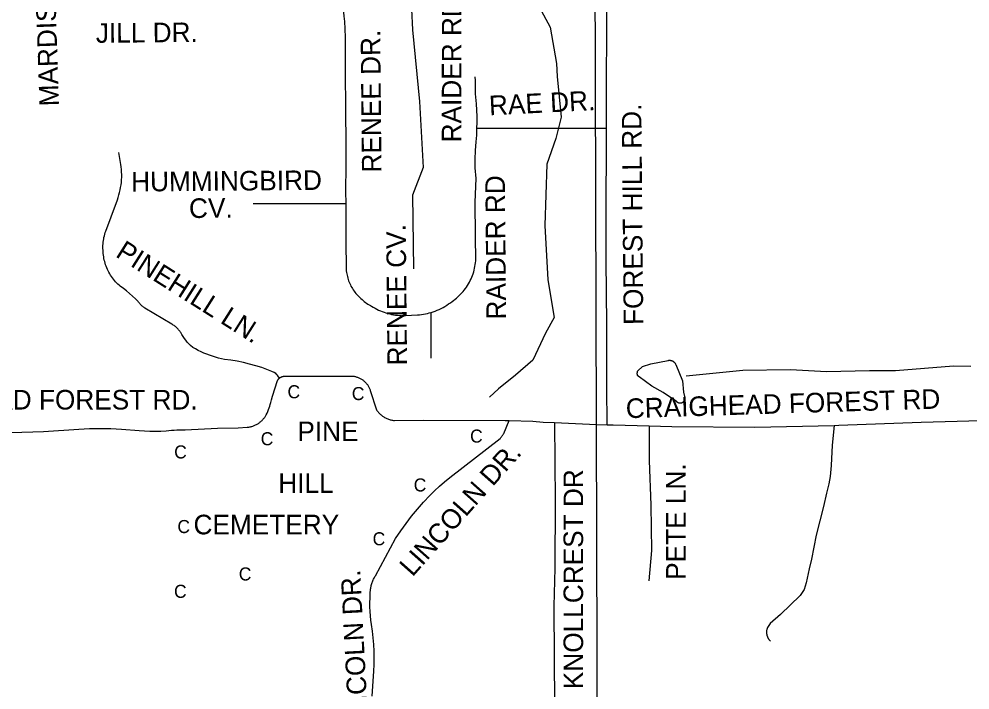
# Model space of a CAD drawing. Extents: x 1670563 to 1761545, y 515755 to 578944.
# Drawn here: x 1696673 to 1700311, y 529948 to 532515 of the extents above; entities that cross this region are included whole.
import ezdxf

# ---------------------------------------------------------------- set-up
doc = ezdxf.new("R2010")
doc.units = 0
for name, color, linetype in [('5_sectionlines', 7, 'Continuous'), ('CEMETERY', 7, 'Continuous'), ('Cross', 7, 'Continuous'), ('SHP_LINE', 7, 'Continuous'), ('STREETCL', 7, 'Continuous'), ('STRNAMES', 7, 'Continuous')]:
    doc.layers.add(name, color=color, linetype=linetype)

msp = doc.modelspace()

# ---------------------------------------------------------------- linework, layer by layer
at = {"layer": '5_sectionlines'}
msp.add_lwpolyline([(1698933.7, 538868.1), (1698873.3, 533608.2), (1698889.2, 528322.1), (1698871.1, 523008), (1698848.1, 517668.9)], dxfattribs=at)
at = {"layer": 'SHP_LINE'}
for points in [[(1698283, 532991), (1698227, 532790), (1698171, 532634), (1698178, 532474), (1698206, 532200), (1698220, 531947), (1698178, 531842), (1698182, 531560)], [(1698283, 532991), (1698422, 532866), (1698550, 532723), (1698647, 532594), (1698705, 532484), (1698730, 532345), (1698732, 532296), (1698748, 532140), (1698727, 532058), (1698692, 531960), (1698685, 531725), (1698697, 531517), (1698721, 531373), (1698688, 531313), (1698639, 531210), (1698573, 531153), (1698507, 531100), (1698473, 531068)], [(1699046, 531146), (1699045, 531147), (1699045, 531147), (1699045, 531147), (1699044, 531148), (1699044, 531148), (1699043, 531148), (1699043, 531149), (1699042, 531149), (1699042, 531149), (1699042, 531150), (1699041, 531150), (1699041, 531151), (1699041, 531151), (1699041, 531152), (1699040, 531152), (1699040, 531153), (1699040, 531153), (1699040, 531154), (1699039, 531154), (1699039, 531155), (1699039, 531155), (1699039, 531156), (1699039, 531156), (1699039, 531157), (1699038, 531157), (1699038, 531158), (1699038, 531158), (1699038, 531159), (1699038, 531160), (1699038, 531160), (1699038, 531161), (1699038, 531161), (1699038, 531162), (1699038, 531162), (1699039, 531163), (1699039, 531163), (1699039, 531164), (1699039, 531164), (1699039, 531165), (1699039, 531165), (1699039, 531166), (1699040, 531166), (1699040, 531167), (1699040, 531167), (1699040, 531168), (1699041, 531168), (1699041, 531169), (1699058, 531186), (1699090, 531196), (1699157, 531209), (1699158, 531209), (1699158, 531210), (1699159, 531210), (1699160, 531210), (1699161, 531210), (1699162, 531210), (1699163, 531210), (1699164, 531210), (1699165, 531210), (1699166, 531210), (1699166, 531209), (1699167, 531209), (1699168, 531209), (1699169, 531209), (1699170, 531209), (1699171, 531208), (1699171, 531208), (1699172, 531208), (1699173, 531207), (1699174, 531207), (1699175, 531206), (1699175, 531206), (1699176, 531205), (1699177, 531205), (1699178, 531204), (1699178, 531204), (1699179, 531203), (1699180, 531203), (1699180, 531202), (1699181, 531201), (1699181, 531201), (1699182, 531200), (1699183, 531199), (1699183, 531199), (1699184, 531198), (1699184, 531197), (1699184, 531196), (1699185, 531196), (1699185, 531195), (1699186, 531194), (1699186, 531193), (1699211, 531131), (1699216, 531088), (1699220, 531066), (1699220, 531066), (1699220, 531065), (1699220, 531064), (1699220, 531064), (1699220, 531063), (1699220, 531063), (1699220, 531062), (1699220, 531061), (1699220, 531061), (1699220, 531060), (1699220, 531059), (1699220, 531059), (1699219, 531058), (1699219, 531058), (1699219, 531057), (1699219, 531057), (1699219, 531056), (1699218, 531055), (1699218, 531055), (1699218, 531054), (1699218, 531054), (1699217, 531053), (1699217, 531053), (1699216, 531052), (1699216, 531052), (1699216, 531051), (1699215, 531051), (1699215, 531050), (1699214, 531050), (1699214, 531050), (1699213, 531049), (1699213, 531049), (1699212, 531048), (1699212, 531048), (1699211, 531048), (1699211, 531047), (1699210, 531047), (1699210, 531047), (1699209, 531047), (1699209, 531046), (1699208, 531046), (1699207, 531046), (1699207, 531046), (1699206, 531046), (1699206, 531046), (1699205, 531046), (1699204, 531045), (1699204, 531045), (1699203, 531045), (1699203, 531045), (1699202, 531045), (1699201, 531045), (1699201, 531045), (1699200, 531045), (1699200, 531046), (1699199, 531046), (1699198, 531046), (1699198, 531046), (1699197, 531046), (1699197, 531046), (1699196, 531047), (1699195, 531047), (1699195, 531047), (1699194, 531047), (1699194, 531048), (1699193, 531048), (1699193, 531048), (1699192, 531049), (1699192, 531049), (1699191, 531049), (1699191, 531050), (1699190, 531050), (1699190, 531051), (1699189, 531051), (1699189, 531052), (1699189, 531052), (1699188, 531052), (1699138, 531086), (1699094, 531111), (1699046, 531146)], [(1699225, 531150), (1699443, 531172), (1699625, 531174), (1699763, 531167), (1699927, 531170), (1700027, 531171), (1700248, 531189), (1700315, 531187)]]:
    msp.add_lwpolyline(points, dxfattribs=at)
at = {"layer": 'STREETCL'}
for points in [[(1697914.8, 532562.7), (1697914.8, 532550.9), (1697915.1, 532539.1), (1697915.9, 532527.2), (1697917, 532515.5), (1697918.3, 532507.3), (1697920.2, 532476.8), (1697921.3, 532446.3), (1697921.6, 532415.8), (1697921.6, 532312.3), (1697922, 532172.3), (1697923.3, 532032.4), (1697924.1, 531954.2), (1697922.9, 531857.3), (1697923.1, 531808.2)], [(1698920.5, 532097.2), (1698920.7, 532241), (1698921.6, 532500.8), (1698921.7, 532551.7)], [(1698425.3, 532097.2), (1698425.8, 532120), (1698425.6, 532142.9), (1698424.7, 532166.8), (1698423.1, 532190.8), (1698419.8, 532229.7), (1698419.3, 532279.8), (1698418.9, 532293.9)], [(1698250.2, 531392.9), (1698258, 531395.4), (1698265.8, 531398.2), (1698273.5, 531401.3), (1698281, 531404.6), (1698288.4, 531408.2), (1698295.7, 531412), (1698302.9, 531416.1), (1698309.9, 531420.5), (1698316.8, 531425.1), (1698323.4, 531429.9), (1698330, 531434.9), (1698335.8, 531439), (1698341.5, 531443.3), (1698347.1, 531447.8), (1698352.5, 531452.5), (1698357.7, 531457.3), (1698362.7, 531462.4), (1698367.6, 531467.6), (1698372.3, 531472.9), (1698376.8, 531478.5), (1698381.1, 531484.2), (1698385.3, 531490), (1698389.2, 531496), (1698392.9, 531502.1), (1698396.4, 531508.3), (1698399.6, 531514.6), (1698402.7, 531521.1), (1698405.5, 531527.6), (1698408.1, 531534.3), (1698410.5, 531541), (1698412.7, 531547.8), (1698414.6, 531554.7), (1698416.2, 531561.6), (1698417.7, 531568.6), (1698418.8, 531575.6), (1698419.8, 531582.7), (1698420.5, 531589.8), (1698419.2, 531685.4), (1698418.8, 531814.8), (1698422.7, 531904.9), (1698418.1, 531946.1), (1698418.4, 531979.5), (1698419.8, 532012.8), (1698422.2, 532046), (1698424.2, 532071.6), (1698425.3, 532097.2)], [(1698425.3, 532097.2), (1698920.5, 532097.2)], [(1698923.1, 530963.1), (1698922.6, 531107.7), (1698921.7, 531346.4), (1698919.8, 531592.2), (1698919.8, 531814.9), (1698920.3, 532015.1), (1698920.5, 532097.2)], [(1697014.3, 531551.9), (1697011.6, 531557.6), (1697009, 531563.4), (1697006.7, 531569.2), (1697004.6, 531575.2), (1697002.7, 531581.2), (1697001, 531587.2), (1696999.5, 531593.3), (1696998.2, 531599.5), (1696997.1, 531605.7), (1696996.3, 531612), (1696995.6, 531618.2), (1696995.2, 531624.5), (1696994.7, 531630.7), (1696994.4, 531636.9), (1696994.3, 531643.1), (1696994.5, 531649.3), (1696994.8, 531655.5), (1696995.4, 531661.6), (1696996.1, 531667.8), (1696997.1, 531673.9), (1696998.3, 531680), (1696999.7, 531686), (1697001.3, 531692), (1697003.1, 531698), (1697005.1, 531703.8), (1697025.6, 531759.1), (1697049.4, 531823.4), (1697052.6, 531832.8), (1697055.4, 531842.2), (1697057.9, 531851.7), (1697060.1, 531861.3), (1697062, 531871), (1697063.5, 531880.7), (1697064.7, 531890.5), (1697065.5, 531900.3), (1697066, 531910.2), (1697066.1, 531920), (1697065.9, 531929.9), (1697065.4, 531939.7), (1697064.5, 531949.5), (1697063.3, 531959.3), (1697054.5, 532004.8)], [(1697923.1, 531808.2), (1697568.7, 531808.2)], [(1697923.1, 531808.2), (1697923.7, 531661.8), (1697924.6, 531562.9), (1697924.9, 531557.3), (1697925.4, 531551.8), (1697926.1, 531546.2), (1697927, 531540.7), (1697928.1, 531535.3), (1697929.4, 531529.9), (1697930.8, 531524.5), (1697932.5, 531519.1), (1697934.3, 531513.9), (1697936.3, 531508.7), (1697938.5, 531503.6), (1697940.8, 531498.5), (1697943.3, 531493.5), (1697946, 531488.7), (1697948.9, 531483.9), (1697951.9, 531479.2), (1697955.1, 531474.6), (1697958.4, 531470.2), (1697961.9, 531465.8), (1697965.5, 531461.6), (1697969.3, 531457.5), (1697973.2, 531453.5), (1697977.3, 531449.7), (1697981.4, 531446), (1697985.5, 531442.2), (1697989.7, 531438.4), (1697994, 531434.8), (1697998.5, 531431.4), (1698003, 531428.1), (1698007.7, 531424.9), (1698012.4, 531421.9), (1698017.3, 531419.1), (1698022.2, 531416.5), (1698028.7, 531412.5), (1698035.2, 531408.7), (1698041.9, 531405.1), (1698048.7, 531401.8), (1698055.6, 531398.7), (1698062.6, 531395.9), (1698069.7, 531393.2), (1698076.9, 531390.8), (1698084.1, 531388.7), (1698091.4, 531386.8), (1698098.8, 531385.1), (1698106.3, 531383.7), (1698113.7, 531382.6), (1698121.2, 531381.7), (1698128.8, 531381), (1698136.3, 531380.6), (1698143.9, 531380.4), (1698151.5, 531380.6), (1698197.7, 531383.4), (1698205.3, 531384), (1698212.9, 531384.9), (1698220.5, 531386), (1698228, 531387.4), (1698235.4, 531389), (1698242.8, 531390.8), (1698250.2, 531392.9)], [(1697669.5, 531141.6), (1697663.1, 531150.8), (1697662.5, 531151.5), (1697662, 531152.3), (1697661.4, 531153.1), (1697660.8, 531153.8), (1697660.2, 531154.5), (1697659.5, 531155.2), (1697658.9, 531155.9), (1697658.2, 531156.5), (1697657.5, 531157.1), (1697656.7, 531157.7), (1697656, 531158.3), (1697655.2, 531158.9), (1697649, 531163.2), (1697640.9, 531167.3), (1697602.4, 531181.5), (1697579.1, 531188.7), (1697555.5, 531195.2), (1697531.7, 531200.8), (1697507.8, 531205.7), (1697483.7, 531209.9), (1697459.5, 531213.2), (1697447.9, 531215.6), (1697436.4, 531218.3), (1697424.9, 531221.4), (1697413.6, 531224.9), (1697402.4, 531228.7), (1697391.3, 531232.9), (1697380.4, 531237.5), (1697369.6, 531242.4), (1697358.9, 531247.7), (1697348.5, 531253.3), (1697338.2, 531259.2), (1697329.3, 531266.2), (1697322.4, 531272.2), (1697316.8, 531279.1), (1697311.5, 531286.2), (1697306.3, 531293.4), (1697301.4, 531300.8), (1697296.7, 531308.4), (1697292.3, 531316), (1697290.3, 531318.8), (1697288.3, 531321.5), (1697286.2, 531324.2), (1697283.9, 531326.8), (1697281.6, 531329.3), (1697279.3, 531331.7), (1697276.8, 531334), (1697274.3, 531336.2), (1697271.6, 531338.4), (1697268.9, 531340.5), (1697266.2, 531342.4), (1697263.4, 531344.3), (1697260.5, 531346.1), (1697257.5, 531347.8), (1697154.7, 531409.2), (1697152, 531411.1), (1697149.3, 531413.1), (1697146.7, 531415.1), (1697144.2, 531417.2), (1697141.8, 531419.5), (1697139.4, 531421.8), (1697137.2, 531424.1), (1697135, 531426.6), (1697132.8, 531429.1), (1697130.8, 531431.7), (1697128.9, 531434.4), (1697118.3, 531445), (1697107.4, 531455.3), (1697096.2, 531465.3), (1697084.6, 531474.9), (1697072.8, 531484.1), (1697060.6, 531492.9), (1697055.9, 531497), (1697051.3, 531501.3), (1697046.8, 531505.8), (1697042.5, 531510.4), (1697038.4, 531515.1), (1697034.4, 531520), (1697030.6, 531525), (1697027, 531530.2), (1697023.5, 531535.4), (1697020.3, 531540.8), (1697017.2, 531546.3), (1697014.3, 531551.9)], [(1698249.7, 531218), (1698250.2, 531392.9)], [(1696643.6, 530933.9), (1696767.4, 530937.5), (1696901.5, 530946.5), (1696942.4, 530948.6), (1696983.3, 530949.3), (1697024.2, 530948.6), (1697065.1, 530946.5), (1697133.3, 530941.1), (1697153.8, 530939.5), (1697174.3, 530938.7), (1697194.8, 530938.5), (1697215.3, 530939), (1697235.8, 530940.1), (1697256.2, 530942), (1697266.7, 530942.9), (1697277.1, 530943.6), (1697287.6, 530944), (1697298.1, 530944), (1697308.6, 530943.8), (1697432.4, 530950.1), (1697511.5, 530951), (1697546.7, 530953.7), (1697549.8, 530954), (1697552.7, 530954.4), (1697555.7, 530954.8), (1697558.7, 530955.4), (1697561.6, 530956.1), (1697564.5, 530956.9), (1697567.4, 530957.8), (1697570.3, 530958.8), (1697573.1, 530959.8), (1697575.9, 530961), (1697578.6, 530962.3), (1697581.3, 530963.6), (1697584, 530965.1), (1697586.6, 530966.6), (1697589.1, 530968.2), (1697591.6, 530969.9), (1697594, 530971.7), (1697596.4, 530973.6), (1697598.7, 530975.6), (1697600.9, 530977.6), (1697603.1, 530979.7), (1697605.2, 530981.9), (1697607.2, 530984.1), (1697609.1, 530986.4), (1697611, 530988.8), (1697612.8, 530991.2), (1697614.5, 530993.7), (1697616.1, 530996.3), (1697617.6, 530998.9), (1697619, 531001.5), (1697622.2, 531007.9), (1697625.1, 531014.3), (1697627.7, 531020.8), (1697630.2, 531027.4), (1697632.4, 531034), (1697634.4, 531040.8), (1697636.2, 531047.6), (1697638.6, 531058.2), (1697643.3, 531072.6), (1697653.3, 531104.5), (1697660.9, 531128.6), (1697661.2, 531129.5), (1697661.6, 531130.4), (1697661.9, 531131.3), (1697662.4, 531132.2), (1697662.8, 531133.1), (1697663.3, 531134), (1697663.8, 531134.8), (1697664.3, 531135.7), (1697664.8, 531136.5), (1697665.4, 531137.3), (1697666, 531138.1), (1697666.7, 531138.8), (1697667.3, 531139.5), (1697668, 531140.2), (1697668.7, 531140.9), (1697669.5, 531141.6)], [(1697669.5, 531141.6), (1697670.2, 531142.2), (1697671, 531142.8), (1697671.7, 531143.3), (1697672.5, 531143.9), (1697673.3, 531144.4), (1697674.2, 531144.9), (1697675, 531145.3), (1697675.9, 531145.7), (1697676.7, 531146.1), (1697677.6, 531146.5), (1697678.5, 531146.8), (1697679.4, 531147.1), (1697680.3, 531147.4), (1697681.2, 531147.7), (1697682.2, 531147.9), (1697683.1, 531148), (1697684.1, 531148.2), (1697685, 531148.3), (1697702.1, 531148.7), (1697797.9, 531148.7), (1697944, 531149.5), (1697946.8, 531149.4), (1697949.6, 531149.1), (1697952.4, 531148.8), (1697955.1, 531148.3), (1697957.8, 531147.8), (1697960.6, 531147.2), (1697963.3, 531146.5), (1697965.9, 531145.7), (1697968.6, 531144.8), (1697971.2, 531143.8), (1697973.7, 531142.7), (1697976.3, 531141.5), (1697978.7, 531140.2), (1697981.2, 531138.9), (1697983.6, 531137.4), (1697985.9, 531135.9), (1697988.2, 531134.3), (1697990.4, 531132.7), (1697992.6, 531130.9), (1697994.7, 531129.1), (1697996.7, 531127.2), (1697998.7, 531125.2), (1698000.6, 531123.2), (1698002.4, 531121.1), (1698004.2, 531118.9), (1698005.9, 531116.7), (1698007.5, 531114.4), (1698009, 531112.1), (1698010.4, 531109.7), (1698011.8, 531107.2), (1698013, 531104.8), (1698014.2, 531102.2), (1698015.3, 531099.7), (1698016.3, 531097.1), (1698017.2, 531094.4), (1698040.6, 531019.7), (1698042.5, 531017.1), (1698044.5, 531014.5), (1698046.7, 531011.9), (1698048.8, 531009.5), (1698051.1, 531007.1), (1698053.5, 531004.8), (1698055.9, 531002.6), (1698058.4, 531000.4), (1698061, 530998.4), (1698063.6, 530996.4), (1698066.3, 530994.6), (1698069.1, 530992.8), (1698071.9, 530991.1), (1698074.8, 530989.5), (1698077.8, 530988.1), (1698080.8, 530986.7), (1698083.8, 530985.4), (1698086.9, 530984.3), (1698090, 530983.2), (1698093.1, 530982.2), (1698096.3, 530981.4), (1698099.5, 530980.6), (1698102.7, 530980), (1698106, 530979.5), (1698109.3, 530979.1), (1698222.2, 530980), (1698532.7, 530979.8), (1698548.4, 530979.6)], [(1699791.5, 530960.5), (1699809.8, 530960.9), (1700124.5, 530972.4), (1700444.8, 530982.1), (1700680, 530983.8), (1700765.8, 530983.2), (1701072.3, 530997.3), (1701389.5, 531004.5), (1701704, 530996.9), (1701793.5, 530994.9)], [(1698024, 529924.2), (1698030.3, 530020.1), (1698031.6, 530045.6), (1698032, 530071.2), (1698031.6, 530096.7), (1698030.5, 530122.2), (1698028.5, 530147.7), (1698025.7, 530173.1), (1698022.2, 530198.4), (1698019.8, 530215.2), (1698018, 530232.1), (1698016.7, 530249.1), (1698015.9, 530266), (1698015.7, 530283), (1698016.1, 530300), (1698017, 530317), (1698018.4, 530333.9), (1698018.9, 530337.5), (1698019.4, 530341.1), (1698020.1, 530344.7), (1698020.9, 530348.3), (1698021.8, 530351.9), (1698022.8, 530355.4), (1698024, 530358.9), (1698025.2, 530362.3), (1698026.6, 530365.7), (1698028.1, 530369), (1698029.7, 530372.3), (1698031.4, 530375.6), (1698033.2, 530378.8), (1698035.1, 530381.9), (1698037.2, 530384.9), (1698113.9, 530527.9), (1698133.5, 530556.8), (1698154, 530585.2), (1698175.4, 530612.9), (1698197.6, 530639.9), (1698220.6, 530666.3), (1698244.4, 530692), (1698262.7, 530710.3), (1698281.7, 530728.1), (1698301.2, 530745.2), (1698321.3, 530761.6), (1698513.4, 530910.8), (1698515, 530912.3), (1698516.6, 530913.9), (1698518.1, 530915.5), (1698519.5, 530917.1), (1698520.9, 530918.8), (1698522.2, 530920.6), (1698523.5, 530922.4), (1698524.7, 530924.2), (1698525.9, 530926.1), (1698526.9, 530928), (1698527.9, 530930), (1698548.4, 530979.6)], [(1698548.4, 530979.6), (1698639.3, 530976.3), (1698678.2, 530973.4), (1698722.1, 530971.5)], [(1698722.1, 530971.5), (1698724.9, 530670.3), (1698723.3, 530414.3), (1698719.3, 530268.3), (1698720.9, 530070.6), (1698722.5, 529893.3), (1698720.1, 529711.3)], [(1698722.1, 530971.5), (1698882.8, 530964.4), (1698923.1, 530963.1)], [(1698923.1, 530963.1), (1698946.4, 530962.3), (1699084.3, 530958.5)], [(1699084.3, 530958.5), (1699084, 530826.2), (1699090, 530655), (1699092.9, 530481.5), (1699083.2, 530365.3)], [(1699084.3, 530958.5), (1699171.2, 530956.1), (1699488.4, 530954), (1699791.5, 530960.5)], [(1699791.5, 530960.5), (1699784.8, 530885.3), (1699779.8, 530807.1), (1699776.7, 530765), (1699771.5, 530736.6), (1699762.7, 530701.2), (1699751.4, 530650.5), (1699722.5, 530540.9), (1699704.6, 530448.8), (1699696.7, 530412.2), (1699684.9, 530358), (1699677, 530333.1), (1699662, 530309.7), (1699586.8, 530236.8), (1699547.5, 530202.7), (1699536.6, 530187.4), (1699533.9, 530179.6), (1699533.6, 530178), (1699533.4, 530176.4), (1699533.2, 530174.7), (1699533.1, 530173.1), (1699533, 530171.5), (1699532.9, 530169.9), (1699533, 530168.3), (1699533.1, 530166.6), (1699533.2, 530165), (1699533.4, 530163.4), (1699533.6, 530161.8), (1699533.9, 530160.2), (1699534.3, 530158.6), (1699534.7, 530157), (1699535.1, 530155.5), (1699535.7, 530153.9), (1699536.2, 530152.4), (1699536.8, 530150.9), (1699537.5, 530149.4), (1699538.2, 530148), (1699539, 530146.5), (1699539.8, 530145.1), (1699540.7, 530143.7), (1699541.6, 530142.4), (1699542.5, 530141.1), (1699543.5, 530139.8), (1699544.6, 530138.5), (1699545.6, 530137.3), (1699546.8, 530136.1), (1699547.9, 530135)]]:
    msp.add_lwpolyline(points, dxfattribs=at)

# ---------------------------------------------------------------- texts
at = {"layer": 'CEMETERY'}
for s, p in [('PINE', (1697738.1, 530900.4)), ('HILL', (1697665, 530702.1)), ('CEMETERY', (1697340.9, 530543.7))]:
    msp.add_text(s, height=75, dxfattribs=at).set_placement(p)
at = {"layer": 'Cross'}
for p in [(1697700.4, 531064.3), (1697946.4, 531057.3), (1697597.9, 530884.5), (1698398.9, 530894.7), (1697266.8, 530834), (1698183.2, 530707.7), (1697279.2, 530548.5), (1698026, 530501.7), (1697514, 530367.1), (1697266.2, 530300.7)]:
    msp.add_text('C', height=50, dxfattribs=at).set_placement(p)
at = {"layer": 'STRNAMES'}
for s, rotation, p in [('MARDIS WOOD DR.', 91.8896, (1696826.4, 532182.8)), ('RAIDER RD.', 89.9387, (1698365.5, 532043.4)), ('JILL DR.', 0.5178, (1696967.4, 532424.2)), ('RENEE DR.', 90.5178, (1698060.1, 531928.5)), ('RAE DR.', 2.8676, (1698473.1, 532146.9)), ('FOREST HILL RD.', 90.5178, (1699061.6, 531345.1)), ('HUMMINGBIRD', 0.5178, (1697102.5, 531855.3)), ('RAIDER RD', 90.5178, (1698536.8, 531366.2)), ('CV.', 0.5178, (1697323.9, 531754)), ('RENEE CV.', 90.5178, (1698157.8, 531190.4)), ('PINEHILL LN.', 327.6758, (1697039, 531608.4)), ('CRAIGHEAD FOREST RD', 1.7719, (1698995.8, 530987.9)), ('LINCOLN DR.', 48.3963, (1698178.3, 530378.4)), ('KNOLLCREST DR', 90, (1698831.4, 529951.4)), ('PETE LN.', 90, (1699223.8, 530369.6)), ('LINCOLN DR.', 93.0224, (1698011.6, 529775.3))]:
    msp.add_text(s, height=75, rotation=rotation, dxfattribs=at).set_placement(p)
msp.add_text('CRAIGHEAD FOREST RD.', height=75, dxfattribs=at).set_placement((1696125.3, 531021.3))

doc.saveas('drawing.dxf')
